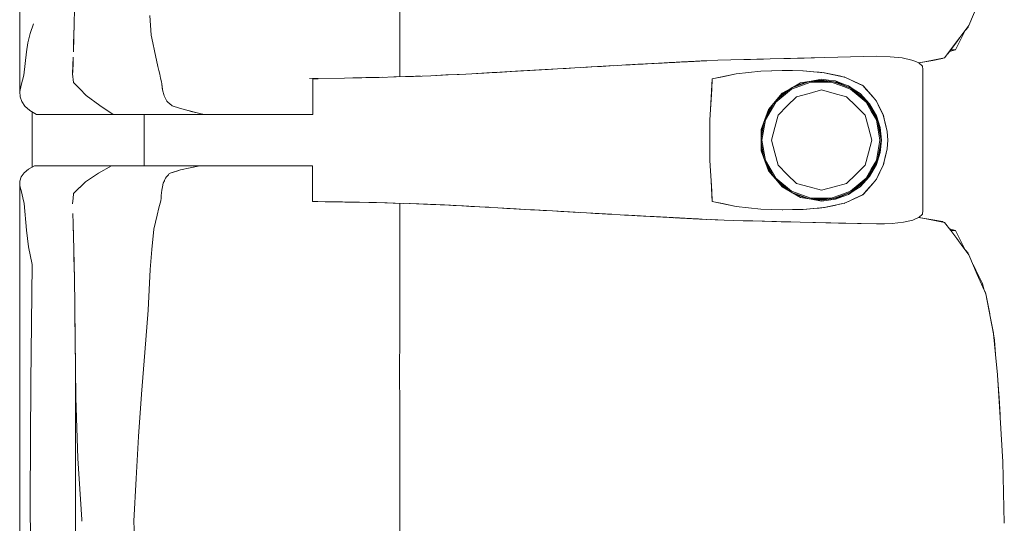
# Model space of a CAD drawing. Header units: millimetres. Extents: x -261 to 187, y -214 to 106.
# Tile 751 of 1056: x -206.12 to -205.348, y 9.948 to 10.343. Entities that reach past the tile are written whole.
import ezdxf

# ---------------------------------------------------------------- set-up
doc = ezdxf.new("R2010")
doc.units = ezdxf.units.MM
doc.header["$LTSCALE"] = 0.005
doc.header["$MEASUREMENT"] = 0
doc.layers.add('IFC-Elemento de mobília-Contorno', color=9, linetype='Continuous', lineweight=5)
doc.layers.add('IFC-Laje-Contorno', color=9, linetype='Continuous', lineweight=5)

msp = doc.modelspace()

# ---------------------------------------------------------------- linework, layer by layer
at = {"layer": 'IFC-Elemento de mobília-Contorno', "lineweight": 5}
for p, q in [((-206.11995, 10.45419), (-206.11987, 10.28658)), ((-205.82209, 10.38216), (-205.82208, 10.34025)), ((-206.07723, 10.34002), (-206.07705, 10.35093)), ((-205.37593, 10.33837), (-205.36931, 10.35376)), ((-206.01794, 10.34623), (-206.017, 10.33091)), ((-206.11163, 10.33215), (-206.10912, 10.33964)), ((-206.07753, 10.32887), (-206.07723, 10.34002)), ((-206.0774, 10.33238), (-206.0773, 10.33738)), ((-205.82209, 10.29817), (-205.82208, 10.34025)), ((-205.3837, 10.32459), (-205.37843, 10.33496)), ((-205.38304, 10.32887), (-205.37593, 10.33837)), ((-205.38107, 10.32978), (-205.37843, 10.33496)), ((-205.37858, 10.33466), (-205.37653, 10.33721)), ((-205.37843, 10.33496), (-205.37831, 10.33519)), ((-205.37653, 10.33721), (-205.37615, 10.33808)), ((-206.1135, 10.32482), (-206.11163, 10.33215)), ((-206.07784, 10.31773), (-206.07753, 10.32887)), ((-206.07768, 10.32356), (-206.0774, 10.33238)), ((-206.017, 10.33091), (-206.01567, 10.32474)), ((-205.39489, 10.31303), (-205.38304, 10.32887)), ((-205.38541, 10.3257), (-205.38304, 10.32887)), ((-205.3837, 10.32459), (-205.38107, 10.32978)), ((-205.38304, 10.32887), (-205.38067, 10.33204)), ((-205.38068, 10.33203), (-205.38067, 10.33204)), ((-206.11468, 10.31772), (-206.1135, 10.32482)), ((-206.01567, 10.32474), (-206.01434, 10.31857)), ((-205.39252, 10.3162), (-205.38541, 10.3257)), ((-205.39252, 10.3162), (-205.39015, 10.31936)), ((-205.39112, 10.31807), (-205.38634, 10.31941)), ((-205.39015, 10.31936), (-205.38541, 10.3257)), ((-205.39015, 10.31936), (-205.38634, 10.31941)), ((-205.38634, 10.31941), (-205.3837, 10.32459)), ((-206.11571, 10.30862), (-206.11468, 10.31772)), ((-206.07823, 10.30698), (-206.078, 10.31347)), ((-206.01434, 10.31857), (-206.01167, 10.30624)), ((-205.56245, 10.31148), (-205.55223, 10.31171)), ((-205.55223, 10.31171), (-205.53689, 10.31204)), ((-205.55223, 10.31171), (-205.54711, 10.31182)), ((-205.54711, 10.31182), (-205.542, 10.31193)), ((-205.542, 10.31193), (-205.53689, 10.31204)), ((-205.53689, 10.31204), (-205.53177, 10.31216)), ((-205.53177, 10.31216), (-205.52104, 10.31245)), ((-205.52104, 10.31245), (-205.50495, 10.3129)), ((-205.52104, 10.31245), (-205.51568, 10.31261)), ((-205.51568, 10.31261), (-205.50495, 10.3129)), ((-205.51568, 10.31261), (-205.51031, 10.31275)), ((-205.51031, 10.31275), (-205.49958, 10.31305)), ((-205.50495, 10.3129), (-205.48885, 10.31335)), ((-205.49958, 10.31305), (-205.48885, 10.31335)), ((-205.48885, 10.31335), (-205.44835, 10.31425)), ((-205.4686, 10.3138), (-205.44835, 10.31425)), ((-205.4686, 10.3138), (-205.45848, 10.31403)), ((-205.45848, 10.31403), (-205.44835, 10.31425)), ((-205.44835, 10.31425), (-205.43754, 10.3139)), ((-205.43754, 10.3139), (-205.42811, 10.31292)), ((-205.42811, 10.31292), (-205.42055, 10.31132)), ((-205.40429, 10.311), (-205.39646, 10.3124)), ((-205.40274, 10.31152), (-205.39489, 10.31303)), ((-205.39646, 10.3124), (-205.39614, 10.31279)), ((-205.39646, 10.3124), (-205.39616, 10.31278)), ((-206.11674, 10.29952), (-206.11571, 10.30862)), ((-206.07845, 10.3005), (-206.07823, 10.30698)), ((-206.07843, 10.30174), (-206.07814, 10.30973)), ((-206.07814, 10.30973), (-206.07808, 10.31126)), ((-206.01167, 10.30624), (-206.01094, 10.30321)), ((-205.72965, 10.30259), (-205.70616, 10.30395)), ((-205.71996, 10.30315), (-205.69846, 10.3044)), ((-205.71279, 10.30357), (-205.69846, 10.3044)), ((-205.70562, 10.30398), (-205.69846, 10.3044)), ((-205.69846, 10.3044), (-205.6849, 10.30517)), ((-205.69846, 10.3044), (-205.69168, 10.30478)), ((-205.69168, 10.30478), (-205.6849, 10.30517)), ((-205.6849, 10.30517), (-205.67134, 10.30595)), ((-205.67812, 10.30556), (-205.67134, 10.30595)), ((-205.67812, 10.30556), (-205.67617, 10.30567)), ((-205.67617, 10.30567), (-205.67206, 10.30591)), ((-205.67206, 10.30591), (-205.66392, 10.30636)), ((-205.67134, 10.30595), (-205.65803, 10.30669)), ((-205.66469, 10.30632), (-205.65803, 10.30669)), ((-205.66469, 10.30632), (-205.66136, 10.30651)), ((-205.66392, 10.30636), (-205.65719, 10.30674)), ((-205.66392, 10.30636), (-205.66144, 10.3065)), ((-205.66392, 10.30636), (-205.66215, 10.30646)), ((-205.66392, 10.30636), (-205.66217, 10.30646)), ((-205.66136, 10.30651), (-205.65803, 10.30669)), ((-205.65803, 10.30669), (-205.65138, 10.30706)), ((-205.65471, 10.30688), (-205.64805, 10.30725)), ((-205.65138, 10.30706), (-205.64473, 10.30744)), ((-205.64805, 10.30725), (-205.64473, 10.30744)), ((-205.64473, 10.30744), (-205.63288, 10.30808)), ((-205.64473, 10.30744), (-205.63795, 10.3078)), ((-205.64473, 10.30744), (-205.64134, 10.30762)), ((-205.64356, 10.3075), (-205.64134, 10.30762)), ((-205.6432, 10.30752), (-205.64153, 10.30761)), ((-205.64318, 10.30752), (-205.63949, 10.30772)), ((-205.64231, 10.30757), (-205.64153, 10.30761)), ((-205.64207, 10.30758), (-205.64153, 10.30761)), ((-205.64153, 10.30761), (-205.63949, 10.30772)), ((-205.64134, 10.30762), (-205.63795, 10.3078)), ((-205.63949, 10.30772), (-205.63742, 10.30784)), ((-205.63795, 10.3078), (-205.63288, 10.30808)), ((-205.63795, 10.3078), (-205.63457, 10.30799)), ((-205.63742, 10.30784), (-205.63535, 10.30795)), ((-205.63535, 10.30795), (-205.632, 10.30813)), ((-205.63535, 10.30795), (-205.63245, 10.30811)), ((-205.63535, 10.30795), (-205.63264, 10.3081)), ((-205.63535, 10.30795), (-205.63436, 10.308)), ((-205.63457, 10.30799), (-205.63288, 10.30808)), ((-205.63288, 10.30808), (-205.62272, 10.30863)), ((-205.63288, 10.30808), (-205.6278, 10.30835)), ((-205.63288, 10.30808), (-205.63118, 10.30817)), ((-205.63118, 10.30817), (-205.6278, 10.30835)), ((-205.63118, 10.30817), (-205.62949, 10.30826)), ((-205.62949, 10.30826), (-205.6278, 10.30835)), ((-205.6278, 10.30835), (-205.62272, 10.30863)), ((-205.6278, 10.30835), (-205.62441, 10.30854)), ((-205.62441, 10.30854), (-205.62272, 10.30863)), ((-205.62272, 10.30863), (-205.61933, 10.30881)), ((-205.62102, 10.30872), (-205.61764, 10.30891)), ((-205.61933, 10.30881), (-205.61764, 10.30891)), ((-205.61764, 10.30891), (-205.61627, 10.30898)), ((-205.61627, 10.30898), (-205.60941, 10.30934)), ((-205.61627, 10.30898), (-205.61215, 10.3092)), ((-205.61627, 10.30898), (-205.6149, 10.30905)), ((-205.6149, 10.30905), (-205.61215, 10.3092)), ((-205.6149, 10.30905), (-205.61391, 10.3091)), ((-205.61215, 10.3092), (-205.61078, 10.30927)), ((-205.61078, 10.30927), (-205.60941, 10.30934)), ((-205.60961, 10.30933), (-205.60943, 10.30934)), ((-205.60943, 10.30934), (-205.60898, 10.30937)), ((-205.60941, 10.30934), (-205.60119, 10.30978)), ((-205.60941, 10.30934), (-205.6053, 10.30956)), ((-205.60941, 10.30934), (-205.60667, 10.30949)), ((-205.60941, 10.30934), (-205.60804, 10.30942)), ((-205.60807, 10.30941), (-205.60667, 10.30949)), ((-205.60804, 10.30942), (-205.60667, 10.30949)), ((-205.60716, 10.30946), (-205.60632, 10.30951)), ((-205.60676, 10.30948), (-205.6053, 10.30956)), ((-205.60632, 10.30951), (-205.60425, 10.30962)), ((-205.60632, 10.30951), (-205.60528, 10.30956)), ((-205.6053, 10.30956), (-205.60119, 10.30978)), ((-205.6053, 10.30956), (-205.60256, 10.3097)), ((-205.60528, 10.30956), (-205.60425, 10.30962)), ((-205.60425, 10.30962), (-205.60256, 10.3097)), ((-205.60425, 10.30962), (-205.60353, 10.30966)), ((-205.60425, 10.30962), (-205.60353, 10.30965)), ((-205.60258, 10.3097), (-205.60119, 10.30978)), ((-205.60119, 10.30978), (-205.5957, 10.31007)), ((-205.60119, 10.30978), (-205.59913, 10.30989)), ((-205.59981, 10.30985), (-205.59844, 10.30993)), ((-205.59913, 10.30989), (-205.59707, 10.30999)), ((-205.59844, 10.30993), (-205.59707, 10.30999)), ((-205.59707, 10.30999), (-205.5957, 10.31007)), ((-205.59707, 10.30999), (-205.59639, 10.31003)), ((-205.59639, 10.31003), (-205.5957, 10.31007)), ((-205.5957, 10.31007), (-205.5948, 10.31012)), ((-205.5948, 10.31012), (-205.593, 10.31021)), ((-205.5939, 10.31016), (-205.5894, 10.31039)), ((-205.5939, 10.31016), (-205.5921, 10.31025)), ((-205.593, 10.31021), (-205.5912, 10.3103)), ((-205.5921, 10.31025), (-205.5894, 10.31039)), ((-205.5912, 10.3103), (-205.5894, 10.31039)), ((-205.5912, 10.3103), (-205.5903, 10.31035)), ((-205.5903, 10.31035), (-205.5885, 10.31044)), ((-205.5894, 10.31039), (-205.58419, 10.31066)), ((-205.5894, 10.31039), (-205.5885, 10.31044)), ((-205.5894, 10.31039), (-205.58879, 10.31042)), ((-205.58895, 10.31041), (-205.58715, 10.31051)), ((-205.5885, 10.31044), (-205.5858, 10.31058)), ((-205.5885, 10.31044), (-205.58715, 10.31051)), ((-205.5885, 10.31044), (-205.5876, 10.31049)), ((-205.5876, 10.31049), (-205.58715, 10.31051)), ((-205.58715, 10.31051), (-205.5858, 10.31058)), ((-205.58715, 10.31051), (-205.5867, 10.31053)), ((-205.5867, 10.31053), (-205.58419, 10.31066)), ((-205.5858, 10.31058), (-205.58355, 10.31069)), ((-205.5858, 10.31058), (-205.58419, 10.31066)), ((-205.5858, 10.31058), (-205.58445, 10.31065)), ((-205.5858, 10.31058), (-205.5849, 10.31062)), ((-205.5858, 10.31058), (-205.58522, 10.31061)), ((-205.58535, 10.3106), (-205.5849, 10.31062)), ((-205.5849, 10.31062), (-205.58445, 10.31065)), ((-205.58445, 10.31065), (-205.58355, 10.31069)), ((-205.58445, 10.31065), (-205.584, 10.31067)), ((-205.58419, 10.31066), (-205.5813, 10.31081)), ((-205.58419, 10.31066), (-205.5822, 10.31076)), ((-205.58419, 10.31066), (-205.5831, 10.31072)), ((-205.5831, 10.31072), (-205.58265, 10.31074)), ((-205.58265, 10.31074), (-205.58175, 10.31079)), ((-205.58226, 10.31076), (-205.5813, 10.31081)), ((-205.5813, 10.31081), (-205.57268, 10.31126)), ((-205.57268, 10.31126), (-205.56245, 10.31148)), ((-205.42055, 10.31132), (-205.41833, 10.31041)), ((-205.41833, 10.31041), (-205.41522, 10.30914)), ((-205.41522, 10.30914), (-205.41058, 10.31002)), ((-205.41522, 10.30914), (-205.41232, 10.30656)), ((-205.41514, 10.30906), (-205.41212, 10.3096)), ((-205.41232, 10.30656), (-205.41193, 10.30381)), ((-205.41212, 10.3096), (-205.40429, 10.311)), ((-205.41058, 10.31002), (-205.40274, 10.31152)), ((-206.11778, 10.29559), (-206.11674, 10.29952)), ((-206.07845, 10.3005), (-206.07788, 10.29379)), ((-206.07843, 10.30174), (-206.07841, 10.30146)), ((-206.01094, 10.30321), (-206.0102, 10.30018)), ((-206.0102, 10.30018), (-206.00947, 10.29714)), ((-206.00947, 10.29714), (-206.00874, 10.29411)), ((-205.89273, 10.29677), (-205.86529, 10.29717)), ((-205.89028, 10.29657), (-205.8881, 10.29657)), ((-205.89028, 10.28177), (-205.89028, 10.29657)), ((-205.8881, 10.29657), (-205.88611, 10.29657)), ((-205.8654, 10.29717), (-205.85177, 10.29743)), ((-205.85876, 10.29729), (-205.84867, 10.2975)), ((-205.85177, 10.29743), (-205.83824, 10.29769)), ((-205.84867, 10.2975), (-205.8357, 10.29776)), ((-205.83824, 10.29769), (-205.82474, 10.29808)), ((-205.82678, 10.29802), (-205.82528, 10.29807)), ((-205.82528, 10.29807), (-205.81747, 10.29833)), ((-205.82474, 10.29808), (-205.81125, 10.29848)), ((-205.81747, 10.29833), (-205.80967, 10.29859)), ((-205.81125, 10.29848), (-205.79768, 10.29905)), ((-205.80967, 10.29859), (-205.8059, 10.29871)), ((-205.79768, 10.29905), (-205.78412, 10.29963)), ((-205.79371, 10.29922), (-205.78588, 10.29959)), ((-205.78588, 10.29959), (-205.77544, 10.30008)), ((-205.78412, 10.29963), (-205.77014, 10.30036)), ((-205.77014, 10.30036), (-205.75617, 10.30109)), ((-205.762, 10.30078), (-205.75389, 10.30123)), ((-205.75617, 10.30109), (-205.72713, 10.30273)), ((-205.75617, 10.30109), (-205.74891, 10.3015)), ((-205.75389, 10.30123), (-205.74578, 10.30168)), ((-205.75389, 10.30123), (-205.74589, 10.30167)), ((-205.74891, 10.3015), (-205.74165, 10.30191)), ((-205.74589, 10.30167), (-205.74338, 10.30181)), ((-205.74165, 10.30191), (-205.72713, 10.30273)), ((-205.74165, 10.30191), (-205.73439, 10.30232)), ((-205.73439, 10.30232), (-205.72713, 10.30273)), ((-205.73439, 10.30232), (-205.72965, 10.30259)), ((-205.72965, 10.30259), (-205.71797, 10.30327)), ((-205.72965, 10.30259), (-205.72142, 10.30307)), ((-205.72713, 10.30273), (-205.71996, 10.30315)), ((-205.72154, 10.30306), (-205.70734, 10.30388)), ((-205.72142, 10.30307), (-205.71792, 10.30327)), ((-205.57846, 10.27249), (-205.57707, 10.29648)), ((-205.57753, 10.28848), (-205.57707, 10.29648)), ((-205.57707, 10.29648), (-205.55825, 10.30054)), ((-205.57707, 10.29648), (-205.56766, 10.29851)), ((-205.56766, 10.29851), (-205.55825, 10.30054)), ((-205.55825, 10.30054), (-205.53895, 10.3026)), ((-205.55825, 10.30054), (-205.5486, 10.30157)), ((-205.5486, 10.30157), (-205.53895, 10.3026)), ((-205.53895, 10.3026), (-205.52185, 10.30314)), ((-205.53895, 10.3026), (-205.53054, 10.30287)), ((-205.53054, 10.30287), (-205.52212, 10.30314)), ((-205.52217, 10.30314), (-205.51407, 10.30301)), ((-205.52212, 10.30314), (-205.52207, 10.30313)), ((-205.52185, 10.30314), (-205.50593, 10.30287)), ((-205.51407, 10.30301), (-205.50601, 10.30287)), ((-205.50601, 10.30287), (-205.49772, 10.30213)), ((-205.50593, 10.30287), (-205.49755, 10.30211)), ((-205.49959, 10.29486), (-205.4914, 10.29624)), ((-205.49772, 10.30213), (-205.48943, 10.30139)), ((-205.49755, 10.30211), (-205.49336, 10.30174)), ((-205.49336, 10.30174), (-205.48917, 10.30136)), ((-205.4914, 10.29624), (-205.48596, 10.29556)), ((-205.48974, 10.30142), (-205.48937, 10.30138)), ((-205.48943, 10.30139), (-205.47345, 10.298)), ((-205.48917, 10.30136), (-205.4852, 10.30051)), ((-205.4852, 10.30051), (-205.48119, 10.29965)), ((-205.48123, 10.29966), (-205.47726, 10.29881)), ((-205.47726, 10.29881), (-205.47329, 10.29795)), ((-205.47374, 10.29807), (-205.47329, 10.29795)), ((-205.47345, 10.298), (-205.46623, 10.29466)), ((-205.47329, 10.29795), (-205.46964, 10.29624)), ((-205.46964, 10.29624), (-205.466, 10.29453)), ((-205.41195, 10.19322), (-205.41193, 10.30381)), ((-206.11987, 10.28658), (-206.11882, 10.29166)), ((-206.11882, 10.29166), (-206.11778, 10.29559)), ((-206.07788, 10.29379), (-206.07283, 10.28865)), ((-206.07283, 10.28865), (-206.06778, 10.28353)), ((-206.00874, 10.29411), (-206.00857, 10.29262)), ((-206.00857, 10.29262), (-206.00807, 10.28814)), ((-206.00857, 10.29262), (-206.00823, 10.28963)), ((-206.00823, 10.28963), (-206.00807, 10.28814)), ((-205.578, 10.28048), (-205.57753, 10.28848)), ((-205.52727, 10.27828), (-205.51495, 10.28858)), ((-205.52292, 10.28391), (-205.5144, 10.28971)), ((-205.52226, 10.28522), (-205.51502, 10.28935)), ((-205.51502, 10.28935), (-205.50779, 10.29348)), ((-205.51495, 10.28858), (-205.49987, 10.29405)), ((-205.51459, 10.28958), (-205.50103, 10.2945)), ((-205.51296, 10.29053), (-205.50275, 10.29431)), ((-205.50779, 10.29348), (-205.49959, 10.29486)), ((-205.50275, 10.29431), (-205.4914, 10.29558)), ((-205.49987, 10.29405), (-205.48385, 10.29405)), ((-205.49777, 10.29487), (-205.48633, 10.29487)), ((-205.4914, 10.29558), (-205.4793, 10.29387)), ((-205.48596, 10.29556), (-205.48053, 10.29488)), ((-205.48385, 10.29405), (-205.47631, 10.29131)), ((-205.48205, 10.29426), (-205.47604, 10.29208)), ((-205.48053, 10.29488), (-205.4754, 10.29297)), ((-205.4793, 10.29387), (-205.46805, 10.28911)), ((-205.47631, 10.29131), (-205.46878, 10.28858)), ((-205.47604, 10.29208), (-205.46918, 10.28959)), ((-205.4754, 10.29297), (-205.47028, 10.29106)), ((-205.47028, 10.29106), (-205.46573, 10.28803)), ((-205.46878, 10.28858), (-205.46261, 10.28341)), ((-205.46825, 10.2892), (-205.4621, 10.28404)), ((-205.46805, 10.28911), (-205.4584, 10.28161)), ((-205.46623, 10.29466), (-205.45901, 10.29132)), ((-205.466, 10.29453), (-205.45872, 10.29111)), ((-205.45936, 10.29148), (-205.45894, 10.29124)), ((-205.45901, 10.29132), (-205.45102, 10.28216)), ((-205.45901, 10.29132), (-205.45634, 10.28827)), ((-205.45872, 10.29111), (-205.45613, 10.28812)), ((-206.11987, 10.28658), (-206.11972, 10.28247)), ((-206.11972, 10.28247), (-206.11835, 10.27875)), ((-206.06778, 10.28353), (-206.05724, 10.27568)), ((-206.00807, 10.28814), (-206.00773, 10.28688)), ((-206.00773, 10.28688), (-206.00704, 10.28436)), ((-206.00704, 10.28436), (-206.0067, 10.28311)), ((-206.0067, 10.28311), (-206.00621, 10.28208)), ((-206.00621, 10.28208), (-206.00573, 10.28105)), ((-206.00621, 10.28208), (-206.00524, 10.28002)), ((-205.89028, 10.26852), (-205.89028, 10.28177)), ((-205.533, 10.27249), (-205.52226, 10.28522)), ((-205.53054, 10.27539), (-205.52292, 10.28391)), ((-205.5262, 10.28024), (-205.517, 10.28794)), ((-205.51827, 10.27536), (-205.51107, 10.28256)), ((-205.51107, 10.28256), (-205.50123, 10.2852)), ((-205.50123, 10.2852), (-205.4914, 10.28783)), ((-205.4914, 10.28783), (-205.48156, 10.2852)), ((-205.48156, 10.2852), (-205.47172, 10.28256)), ((-205.47172, 10.28256), (-205.46452, 10.27536)), ((-205.46573, 10.28803), (-205.46119, 10.285)), ((-205.46261, 10.28341), (-205.45645, 10.27826)), ((-205.4621, 10.28404), (-205.457, 10.27977)), ((-205.46119, 10.285), (-205.45375, 10.27704)), ((-205.4584, 10.28161), (-205.451, 10.27189)), ((-205.45634, 10.28827), (-205.45368, 10.28521)), ((-205.45613, 10.28812), (-205.45094, 10.28211)), ((-205.45613, 10.28812), (-205.45354, 10.28511)), ((-205.45354, 10.28511), (-205.45094, 10.28211)), ((-205.45102, 10.28216), (-205.44835, 10.27911)), ((-205.45094, 10.28211), (-205.44835, 10.27911)), ((-206.11835, 10.27875), (-206.11586, 10.27519)), ((-206.11586, 10.27519), (-206.11202, 10.2718)), ((-206.05724, 10.27568), (-206.04673, 10.26852)), ((-206.00524, 10.28002), (-206.00475, 10.279)), ((-206.00475, 10.279), (-206.00364, 10.2781)), ((-206.00364, 10.2781), (-206.00253, 10.2772)), ((-206.00253, 10.2772), (-206.00032, 10.27541)), ((-206.00032, 10.27541), (-205.99462, 10.27365)), ((-205.99462, 10.27365), (-205.99177, 10.27277)), ((-205.57846, 10.27249), (-205.578, 10.28048)), ((-205.53545, 10.2658), (-205.5287, 10.27745)), ((-205.53533, 10.26435), (-205.52727, 10.27828)), ((-205.53507, 10.26682), (-205.53052, 10.27543)), ((-205.52547, 10.26816), (-205.51827, 10.27536)), ((-205.46452, 10.27536), (-205.45732, 10.26816)), ((-205.45645, 10.27826), (-205.45243, 10.2713)), ((-205.45448, 10.27646), (-205.45173, 10.27171)), ((-205.45375, 10.27704), (-205.44835, 10.26763)), ((-205.44835, 10.27911), (-205.44705, 10.27642)), ((-205.44835, 10.27911), (-205.44294, 10.26781)), ((-205.44835, 10.27911), (-205.4443, 10.27064)), ((-205.44705, 10.27642), (-205.44574, 10.27373)), ((-205.447, 10.27629), (-205.4443, 10.27064)), ((-205.447, 10.27629), (-205.44565, 10.27346)), ((-205.44574, 10.27373), (-205.44444, 10.27103)), ((-205.44565, 10.27346), (-205.4443, 10.27064)), ((-206.11202, 10.2718), (-206.10937, 10.27016)), ((-206.10937, 10.27016), (-206.1067, 10.26852)), ((-206.1067, 10.26852), (-206.04673, 10.26852)), ((-206.04673, 10.26852), (-206.00546, 10.26852)), ((-206.02251, 10.22844), (-206.02251, 10.26852)), ((-206.00546, 10.26852), (-205.9754, 10.26852)), ((-205.99177, 10.27277), (-205.98892, 10.27189)), ((-205.98892, 10.27189), (-205.97878, 10.26936)), ((-205.98892, 10.27189), (-205.98216, 10.27021)), ((-205.98892, 10.27189), (-205.98554, 10.27105)), ((-205.98554, 10.27105), (-205.98216, 10.27021)), ((-205.97878, 10.26936), (-205.9754, 10.26852)), ((-205.9754, 10.26852), (-205.97342, 10.26852)), ((-205.97342, 10.26852), (-205.97147, 10.26852)), ((-205.97147, 10.26852), (-205.96953, 10.26852)), ((-205.96953, 10.26852), (-205.96761, 10.26852)), ((-205.96761, 10.26852), (-205.9657, 10.26852)), ((-205.9657, 10.26852), (-205.96378, 10.26852)), ((-205.96378, 10.26852), (-205.96184, 10.26852)), ((-205.96184, 10.26852), (-205.95989, 10.26852)), ((-205.95989, 10.26852), (-205.95792, 10.26852)), ((-205.95792, 10.26852), (-205.9559, 10.26852)), ((-205.9559, 10.26852), (-205.95385, 10.26852)), ((-205.95385, 10.26852), (-205.95174, 10.26852)), ((-205.95174, 10.26852), (-205.94958, 10.26852)), ((-205.94958, 10.26852), (-205.9474, 10.26852)), ((-205.9474, 10.26852), (-205.9452, 10.26852)), ((-205.9452, 10.26852), (-205.94302, 10.26852)), ((-205.94302, 10.26852), (-205.94086, 10.26852)), ((-205.94086, 10.26852), (-205.93876, 10.26852)), ((-205.93876, 10.26852), (-205.93673, 10.26852)), ((-205.93673, 10.26852), (-205.93478, 10.26852)), ((-205.93478, 10.26852), (-205.93295, 10.26852)), ((-205.93295, 10.26852), (-205.93122, 10.26852)), ((-205.93122, 10.26852), (-205.92956, 10.26852)), ((-205.92956, 10.26852), (-205.92794, 10.26852)), ((-205.92794, 10.26852), (-205.92632, 10.26852)), ((-205.92632, 10.26852), (-205.92467, 10.26852)), ((-205.92467, 10.26852), (-205.92295, 10.26852)), ((-205.92295, 10.26852), (-205.92114, 10.26852)), ((-205.92114, 10.26852), (-205.91919, 10.26852)), ((-205.91919, 10.26852), (-205.91712, 10.26852)), ((-205.91712, 10.26852), (-205.91493, 10.26852)), ((-205.91493, 10.26852), (-205.91265, 10.26852)), ((-205.91265, 10.26852), (-205.91027, 10.26852)), ((-205.91027, 10.26852), (-205.90782, 10.26852)), ((-205.90782, 10.26852), (-205.90531, 10.26852)), ((-205.90531, 10.26852), (-205.90275, 10.26852)), ((-205.90275, 10.26852), (-205.90017, 10.26852)), ((-205.90017, 10.26852), (-205.89759, 10.26852)), ((-205.89759, 10.26852), (-205.89506, 10.26852)), ((-205.89506, 10.26852), (-205.89261, 10.26852)), ((-205.89261, 10.26852), (-205.89028, 10.26852)), ((-205.57893, 10.26449), (-205.57846, 10.27249)), ((-205.53587, 10.26465), (-205.533, 10.27249)), ((-205.52811, 10.25832), (-205.52547, 10.26816)), ((-205.45732, 10.26816), (-205.45468, 10.25832)), ((-205.45243, 10.2713), (-205.4484, 10.26434)), ((-205.45173, 10.27171), (-205.44896, 10.26692)), ((-205.451, 10.27189), (-205.44636, 10.26059)), ((-205.44835, 10.26763), (-205.44542, 10.25827)), ((-205.44444, 10.27103), (-205.44313, 10.26834)), ((-205.4443, 10.27064), (-205.44294, 10.26781)), ((-205.44313, 10.26834), (-205.44076, 10.25861)), ((-205.44294, 10.26781), (-205.44146, 10.26159)), ((-205.57893, 10.24848), (-205.57893, 10.26449)), ((-205.53873, 10.25681), (-205.53587, 10.26465)), ((-205.53864, 10.25042), (-205.53636, 10.2633)), ((-205.53864, 10.25419), (-205.53641, 10.26316)), ((-205.53814, 10.24848), (-205.53533, 10.26435)), ((-205.53074, 10.24848), (-205.52811, 10.25832)), ((-205.45468, 10.25832), (-205.45205, 10.24848)), ((-205.4484, 10.26434), (-205.447, 10.25641)), ((-205.44734, 10.26299), (-205.4462, 10.25655)), ((-205.44636, 10.26059), (-205.44477, 10.24848)), ((-205.44542, 10.25827), (-205.44442, 10.24847)), ((-205.44173, 10.26257), (-205.44146, 10.26159)), ((-205.44151, 10.2618), (-205.44103, 10.25977)), ((-205.44146, 10.26159), (-205.43997, 10.25537)), ((-205.44103, 10.25977), (-205.43997, 10.25537)), ((-205.44076, 10.25861), (-205.43997, 10.25537)), ((-205.53873, 10.25681), (-205.53873, 10.24013)), ((-205.53864, 10.24277), (-205.53864, 10.25419)), ((-205.447, 10.25641), (-205.4456, 10.24848)), ((-205.4462, 10.25655), (-205.44478, 10.24848)), ((-205.43997, 10.25537), (-205.43939, 10.24847)), ((-205.57893, 10.23246), (-205.57893, 10.24848)), ((-205.53864, 10.24654), (-205.53636, 10.23364)), ((-205.53864, 10.24277), (-205.53641, 10.23378)), ((-205.53814, 10.24848), (-205.53533, 10.23261)), ((-205.53074, 10.24848), (-205.52811, 10.23864)), ((-205.45468, 10.23864), (-205.45205, 10.24848)), ((-205.44734, 10.23397), (-205.44583, 10.24251)), ((-205.447, 10.24055), (-205.4456, 10.24848)), ((-205.44636, 10.23637), (-205.44477, 10.24848)), ((-205.44583, 10.24251), (-205.44478, 10.24848)), ((-205.44542, 10.23868), (-205.44442, 10.24847)), ((-205.43997, 10.24159), (-205.43939, 10.24847)), ((-205.53873, 10.24013), (-205.533, 10.22447)), ((-205.52811, 10.23864), (-205.52547, 10.2288)), ((-205.45732, 10.2288), (-205.45468, 10.23864)), ((-205.451, 10.22507), (-205.44636, 10.23637)), ((-205.4484, 10.23262), (-205.447, 10.24055)), ((-205.44835, 10.22933), (-205.44542, 10.23868)), ((-205.44313, 10.22862), (-205.44076, 10.23835)), ((-205.44294, 10.22915), (-205.44146, 10.23537)), ((-205.44173, 10.23439), (-205.44146, 10.23537)), ((-205.44152, 10.23514), (-205.44103, 10.23719)), ((-205.44146, 10.23537), (-205.43997, 10.24159)), ((-205.44103, 10.23719), (-205.43997, 10.24159)), ((-205.44076, 10.23835), (-205.43997, 10.24159)), ((-206.11313, 10.22565), (-206.10827, 10.22844)), ((-206.10827, 10.22844), (-206.04801, 10.22844)), ((-206.05812, 10.22251), (-206.04801, 10.22844)), ((-206.04801, 10.22844), (-205.97886, 10.22844)), ((-206.03276, 10.22844), (-206.02251, 10.22844)), ((-205.99389, 10.22511), (-205.97886, 10.22844)), ((-205.99389, 10.22511), (-205.98638, 10.22678)), ((-205.98638, 10.22678), (-205.98262, 10.22761)), ((-205.98262, 10.22761), (-205.97886, 10.22844)), ((-205.98055, 10.22844), (-205.97755, 10.22844)), ((-205.97886, 10.22844), (-205.97688, 10.22844)), ((-205.97755, 10.22844), (-205.97473, 10.22844)), ((-205.97688, 10.22844), (-205.97491, 10.22844)), ((-205.97491, 10.22844), (-205.97295, 10.22844)), ((-205.97295, 10.22844), (-205.97101, 10.22844)), ((-205.97101, 10.22844), (-205.9691, 10.22844)), ((-205.9691, 10.22844), (-205.96719, 10.22844)), ((-205.96719, 10.22844), (-205.96529, 10.22844)), ((-205.96529, 10.22844), (-205.96338, 10.22844)), ((-205.96338, 10.22844), (-205.96146, 10.22844)), ((-205.96146, 10.22844), (-205.95952, 10.22844)), ((-205.95952, 10.22844), (-205.95755, 10.22844)), ((-205.95755, 10.22844), (-205.95555, 10.22844)), ((-205.95555, 10.22844), (-205.9535, 10.22844)), ((-205.9535, 10.22844), (-205.9514, 10.22844)), ((-205.9514, 10.22844), (-205.94925, 10.22844)), ((-205.94925, 10.22844), (-205.94708, 10.22844)), ((-205.94708, 10.22844), (-205.9449, 10.22844)), ((-205.9449, 10.22844), (-205.94273, 10.22844)), ((-205.94273, 10.22844), (-205.9406, 10.22844)), ((-205.9406, 10.22844), (-205.93852, 10.22844)), ((-205.93852, 10.22844), (-205.93651, 10.22844)), ((-205.93651, 10.22844), (-205.93459, 10.22844)), ((-205.93459, 10.22844), (-205.93279, 10.22844)), ((-205.93279, 10.22844), (-205.93108, 10.22844)), ((-205.93108, 10.22844), (-205.92943, 10.22844)), ((-205.92943, 10.22844), (-205.92782, 10.22844)), ((-205.92782, 10.22844), (-205.92621, 10.22844)), ((-205.92621, 10.22844), (-205.92457, 10.22844)), ((-205.92457, 10.22844), (-205.92286, 10.22844)), ((-205.92286, 10.22844), (-205.92105, 10.22844)), ((-205.92105, 10.22844), (-205.91912, 10.22844)), ((-205.91912, 10.22844), (-205.91706, 10.22844)), ((-205.91706, 10.22844), (-205.91488, 10.22844)), ((-205.91488, 10.22844), (-205.91261, 10.22844)), ((-205.91261, 10.22844), (-205.91025, 10.22844)), ((-205.91025, 10.22844), (-205.90782, 10.22844)), ((-205.90782, 10.22844), (-205.90533, 10.22844)), ((-205.90533, 10.22844), (-205.90279, 10.22844)), ((-205.90279, 10.22844), (-205.90023, 10.22844)), ((-205.90023, 10.22844), (-205.89767, 10.22844)), ((-205.89767, 10.22844), (-205.89515, 10.22844)), ((-205.89515, 10.22844), (-205.89271, 10.22844)), ((-205.89271, 10.22844), (-205.89039, 10.22844)), ((-205.89039, 10.21519), (-205.89039, 10.22844)), ((-205.57893, 10.23246), (-205.57846, 10.22447)), ((-205.53545, 10.23117), (-205.5287, 10.21951)), ((-205.53533, 10.23261), (-205.52727, 10.21868)), ((-205.53508, 10.23016), (-205.53054, 10.22157)), ((-205.52547, 10.2288), (-205.51827, 10.2216)), ((-205.46452, 10.2216), (-205.45732, 10.2288)), ((-205.45375, 10.21992), (-205.44835, 10.22933)), ((-205.45243, 10.22566), (-205.4484, 10.23262)), ((-205.45173, 10.22525), (-205.44896, 10.23003)), ((-205.44565, 10.2235), (-205.44294, 10.22915)), ((-205.44444, 10.22593), (-205.44313, 10.22862)), ((-205.4443, 10.22632), (-205.44294, 10.22915)), ((-206.11986, 10.21643), (-206.11871, 10.21975)), ((-206.11871, 10.21975), (-206.11653, 10.22279)), ((-206.11653, 10.22279), (-206.11313, 10.22565)), ((-206.06827, 10.21583), (-206.05812, 10.22251)), ((-206.00566, 10.21873), (-206.00491, 10.21961)), ((-206.00491, 10.21961), (-206.00416, 10.2205)), ((-206.00416, 10.2205), (-206.00341, 10.22138)), ((-206.00341, 10.22138), (-206.00267, 10.22227)), ((-206.00267, 10.22227), (-205.99389, 10.22511)), ((-206.00267, 10.22227), (-205.99608, 10.2244)), ((-205.99608, 10.2244), (-205.99389, 10.22511)), ((-205.57846, 10.22447), (-205.578, 10.21648)), ((-205.533, 10.22447), (-205.52762, 10.2181)), ((-205.53054, 10.22157), (-205.52292, 10.21305)), ((-205.51827, 10.2216), (-205.51107, 10.2144)), ((-205.47172, 10.2144), (-205.46452, 10.2216)), ((-205.46121, 10.21194), (-205.45375, 10.21992)), ((-205.4584, 10.21535), (-205.451, 10.22507)), ((-205.45645, 10.2187), (-205.45243, 10.22566)), ((-205.45447, 10.22051), (-205.45173, 10.22525)), ((-205.44835, 10.21785), (-205.447, 10.22067)), ((-205.44835, 10.21785), (-205.44705, 10.22054)), ((-205.44705, 10.22054), (-205.44574, 10.22324)), ((-205.447, 10.22067), (-205.44565, 10.2235)), ((-205.44574, 10.22324), (-205.44444, 10.22593)), ((-205.44565, 10.2235), (-205.4443, 10.22632)), ((-206.11996, 10.06299), (-206.11986, 10.21643)), ((-206.11986, 10.21643), (-206.11977, 10.21273)), ((-206.11977, 10.21273), (-206.11857, 10.20787)), ((-206.07788, 10.20659), (-206.06827, 10.21583)), ((-206.00849, 10.20933), (-206.00795, 10.21198)), ((-206.00822, 10.21066), (-206.00795, 10.21198)), ((-206.00795, 10.21198), (-206.00739, 10.21464)), ((-206.00739, 10.21464), (-206.0061, 10.2177)), ((-206.00739, 10.21464), (-206.00653, 10.21668)), ((-206.00739, 10.21464), (-206.00696, 10.21566)), ((-206.00696, 10.21566), (-206.00653, 10.21668)), ((-206.0061, 10.2177), (-206.00566, 10.21873)), ((-205.89039, 10.20039), (-205.89039, 10.21519)), ((-205.578, 10.21648), (-205.57799, 10.2163)), ((-205.578, 10.21648), (-205.57736, 10.20541)), ((-205.578, 10.21648), (-205.57753, 10.20848)), ((-205.52762, 10.2181), (-205.52224, 10.21173)), ((-205.52727, 10.21868), (-205.51495, 10.20838)), ((-205.5262, 10.21672), (-205.517, 10.20902)), ((-205.52292, 10.21305), (-205.51442, 10.20726)), ((-205.52224, 10.21173), (-205.50778, 10.20348)), ((-205.51107, 10.2144), (-205.50123, 10.21177)), ((-205.50123, 10.21177), (-205.4914, 10.20913)), ((-205.4914, 10.20913), (-205.48156, 10.21177)), ((-205.48156, 10.21177), (-205.47172, 10.2144)), ((-205.46878, 10.20838), (-205.46261, 10.21355)), ((-205.46826, 10.20776), (-205.4621, 10.21292)), ((-205.46805, 10.20785), (-205.4584, 10.21535)), ((-205.46573, 10.20893), (-205.46119, 10.21196)), ((-205.46261, 10.21355), (-205.45645, 10.2187)), ((-205.4621, 10.21292), (-205.457, 10.21719)), ((-205.45901, 10.20564), (-205.45102, 10.2148)), ((-205.45634, 10.20869), (-205.45368, 10.21175)), ((-205.45613, 10.20885), (-205.45094, 10.21485)), ((-205.45613, 10.20885), (-205.45354, 10.21185)), ((-205.45354, 10.21185), (-205.45094, 10.21485)), ((-205.45102, 10.2148), (-205.44835, 10.21785)), ((-205.45094, 10.21485), (-205.44835, 10.21785)), ((-206.11857, 10.20787), (-206.11751, 10.2033)), ((-206.07816, 10.20268), (-206.07788, 10.20659)), ((-206.07816, 10.2026), (-206.07788, 10.20659)), ((-206.07788, 10.20659), (-206.07307, 10.21121)), ((-206.00916, 10.20302), (-206.00894, 10.20513)), ((-206.00894, 10.20513), (-206.00872, 10.20722)), ((-206.00872, 10.20722), (-206.00849, 10.20933)), ((-206.00849, 10.20933), (-206.00822, 10.21066)), ((-205.57753, 10.20848), (-205.57707, 10.20048)), ((-205.57736, 10.20541), (-205.57707, 10.20048)), ((-205.51495, 10.20838), (-205.49987, 10.20291)), ((-205.51468, 10.20741), (-205.50103, 10.20245)), ((-205.51295, 10.20642), (-205.50275, 10.20265)), ((-205.48385, 10.20291), (-205.47631, 10.20565)), ((-205.48205, 10.2027), (-205.47604, 10.20488)), ((-205.48053, 10.20208), (-205.4754, 10.20399)), ((-205.4793, 10.20309), (-205.46805, 10.20785)), ((-205.47631, 10.20565), (-205.46878, 10.20838)), ((-205.47604, 10.20488), (-205.46912, 10.2074)), ((-205.4754, 10.20399), (-205.47028, 10.2059)), ((-205.47028, 10.2059), (-205.46573, 10.20893)), ((-205.46623, 10.2023), (-205.45901, 10.20564)), ((-205.466, 10.20243), (-205.45872, 10.20585)), ((-205.45936, 10.20547), (-205.45894, 10.20572)), ((-205.45901, 10.20564), (-205.45634, 10.20869)), ((-205.45872, 10.20585), (-205.45613, 10.20885)), ((-206.11751, 10.2033), (-206.11644, 10.19872)), ((-206.11644, 10.19872), (-206.11468, 10.17777)), ((-206.07844, 10.19876), (-206.07816, 10.20268)), ((-206.07844, 10.1986), (-206.07816, 10.2026)), ((-206.01077, 10.19533), (-206.00938, 10.20092)), ((-206.00938, 10.20092), (-206.00916, 10.20302)), ((-205.89039, 10.20039), (-205.8882, 10.20039)), ((-205.89039, 10.20034), (-205.8806, 10.20019)), ((-205.8882, 10.20039), (-205.88621, 10.20039)), ((-205.8806, 10.20019), (-205.86702, 10.19999)), ((-205.86702, 10.19999), (-205.85369, 10.19974)), ((-205.8652, 10.19995), (-205.85369, 10.19974)), ((-205.85369, 10.19974), (-205.84037, 10.1995)), ((-205.84621, 10.1996), (-205.83196, 10.19923)), ((-205.84037, 10.1995), (-205.82709, 10.19911)), ((-205.83196, 10.19923), (-205.81935, 10.19889)), ((-205.82709, 10.19911), (-205.81382, 10.19873)), ((-205.82209, 10.19897), (-205.82208, 10.16613)), ((-205.81434, 10.19875), (-205.79791, 10.19805)), ((-205.81434, 10.19875), (-205.78279, 10.1974)), ((-205.81382, 10.19873), (-205.80041, 10.19817)), ((-205.80041, 10.19817), (-205.78701, 10.19762)), ((-205.798, 10.19805), (-205.78936, 10.19769)), ((-205.79791, 10.19805), (-205.78279, 10.1974)), ((-205.78936, 10.19769), (-205.78286, 10.19741)), ((-205.78701, 10.19762), (-205.77323, 10.19691)), ((-205.78701, 10.19762), (-205.78012, 10.19726)), ((-205.78012, 10.19726), (-205.77323, 10.19691)), ((-205.7734, 10.19692), (-205.76634, 10.19655)), ((-205.77335, 10.19692), (-205.77214, 10.19685)), ((-205.77214, 10.19685), (-205.76348, 10.19639)), ((-205.76634, 10.19655), (-205.75944, 10.1962)), ((-205.76348, 10.19639), (-205.75481, 10.19593)), ((-205.76348, 10.19639), (-205.75086, 10.19571)), ((-205.75944, 10.1962), (-205.75231, 10.1958)), ((-205.75481, 10.19593), (-205.75138, 10.19574)), ((-205.57707, 10.20048), (-205.5583, 10.19643)), ((-205.57707, 10.20048), (-205.56768, 10.19846)), ((-205.56768, 10.19846), (-205.5583, 10.19643)), ((-205.5583, 10.19643), (-205.53895, 10.19436)), ((-205.5583, 10.19643), (-205.54863, 10.1954)), ((-205.50778, 10.20348), (-205.49956, 10.20209)), ((-205.50275, 10.20265), (-205.4914, 10.20138)), ((-205.49987, 10.20291), (-205.48385, 10.20291)), ((-205.49959, 10.2021), (-205.4914, 10.20072)), ((-205.49778, 10.20209), (-205.48632, 10.2021)), ((-205.4914, 10.20138), (-205.4793, 10.20309)), ((-205.4914, 10.20072), (-205.48596, 10.2014)), ((-205.48943, 10.19557), (-205.47345, 10.19896)), ((-205.48917, 10.19561), (-205.4852, 10.19645)), ((-205.48596, 10.2014), (-205.48053, 10.20208)), ((-205.4852, 10.19645), (-205.48119, 10.19731)), ((-205.48123, 10.1973), (-205.47726, 10.19815)), ((-205.47726, 10.19815), (-205.47329, 10.19901)), ((-205.47374, 10.19889), (-205.47329, 10.19901)), ((-205.47345, 10.19896), (-205.46623, 10.2023)), ((-205.47329, 10.19901), (-205.46964, 10.20072)), ((-205.46968, 10.2007), (-205.466, 10.20243)), ((-206.07822, 10.19097), (-206.07799, 10.18317)), ((-206.01354, 10.18415), (-206.01215, 10.18974)), ((-206.01215, 10.18974), (-206.01077, 10.19533)), ((-205.75231, 10.1958), (-205.73803, 10.19499)), ((-205.74517, 10.1954), (-205.73089, 10.19459)), ((-205.73803, 10.19499), (-205.73089, 10.19459)), ((-205.73681, 10.19493), (-205.72849, 10.19445)), ((-205.73681, 10.19493), (-205.71966, 10.19394)), ((-205.73089, 10.19459), (-205.72377, 10.19418)), ((-205.72849, 10.19445), (-205.71966, 10.19394)), ((-205.72377, 10.19418), (-205.71666, 10.19377)), ((-205.72377, 10.19418), (-205.70242, 10.19294)), ((-205.71966, 10.19394), (-205.71645, 10.19375)), ((-205.71666, 10.19377), (-205.70954, 10.19335)), ((-205.71666, 10.19377), (-205.70242, 10.19294)), ((-205.70954, 10.19335), (-205.70242, 10.19294)), ((-205.70242, 10.19294), (-205.6957, 10.19255)), ((-205.70242, 10.19294), (-205.67553, 10.19139)), ((-205.70242, 10.19294), (-205.68226, 10.19178)), ((-205.6957, 10.19255), (-205.68898, 10.19217)), ((-205.68898, 10.19217), (-205.68226, 10.19178)), ((-205.67553, 10.19139), (-205.67226, 10.19121)), ((-205.67553, 10.19139), (-205.65915, 10.19048)), ((-205.67553, 10.19139), (-205.65588, 10.19029)), ((-205.67226, 10.19121), (-205.66898, 10.19103)), ((-205.66898, 10.19103), (-205.66571, 10.19085)), ((-205.66898, 10.19103), (-205.66243, 10.19066)), ((-205.66571, 10.19085), (-205.65915, 10.19048)), ((-205.66243, 10.19066), (-205.65915, 10.19048)), ((-205.65915, 10.19048), (-205.65588, 10.19029)), ((-205.65588, 10.19029), (-205.64933, 10.18993)), ((-205.64933, 10.18993), (-205.64597, 10.18975)), ((-205.64933, 10.18993), (-205.63926, 10.18938)), ((-205.64597, 10.18975), (-205.64262, 10.18956)), ((-205.64597, 10.18975), (-205.63926, 10.18938)), ((-205.64262, 10.18956), (-205.63926, 10.18938)), ((-205.64262, 10.18956), (-205.64004, 10.18942)), ((-205.64004, 10.18942), (-205.63781, 10.1893)), ((-205.63926, 10.18938), (-205.63591, 10.18919)), ((-205.63781, 10.1893), (-205.63557, 10.18917)), ((-205.63591, 10.18919), (-205.63333, 10.18906)), ((-205.63591, 10.18919), (-205.6292, 10.18883)), ((-205.63557, 10.18917), (-205.6346, 10.18912)), ((-205.63255, 10.18901), (-205.6292, 10.18883)), ((-205.63255, 10.18901), (-205.63087, 10.18892)), ((-205.63087, 10.18892), (-205.6292, 10.18883)), ((-205.6292, 10.18883), (-205.62584, 10.18864)), ((-205.62584, 10.18864), (-205.62416, 10.18855)), ((-205.62416, 10.18855), (-205.62249, 10.18846)), ((-205.62249, 10.18846), (-205.61754, 10.1882)), ((-205.62249, 10.18846), (-205.62084, 10.18838)), ((-205.62084, 10.18838), (-205.61919, 10.18829)), ((-205.62084, 10.18838), (-205.61754, 10.1882)), ((-205.61919, 10.18829), (-205.61589, 10.18811)), ((-205.61919, 10.18829), (-205.61754, 10.1882)), ((-205.61754, 10.1882), (-205.61424, 10.18802)), ((-205.61589, 10.18811), (-205.61424, 10.18802)), ((-205.54863, 10.1954), (-205.53895, 10.19436)), ((-205.53895, 10.19436), (-205.52185, 10.19382)), ((-205.53895, 10.19436), (-205.52205, 10.19382)), ((-205.52217, 10.19382), (-205.51407, 10.19395)), ((-205.52212, 10.19382), (-205.52207, 10.19382)), ((-205.52185, 10.19382), (-205.50593, 10.19409)), ((-205.51407, 10.19395), (-205.50601, 10.19409)), ((-205.50601, 10.19409), (-205.49772, 10.19483)), ((-205.50593, 10.19409), (-205.49755, 10.19485)), ((-205.49772, 10.19483), (-205.48943, 10.19557)), ((-205.49755, 10.19485), (-205.49336, 10.19522)), ((-205.49336, 10.19522), (-205.48917, 10.19561)), ((-205.48998, 10.19552), (-205.48917, 10.19561)), ((-205.41505, 10.18788), (-205.41225, 10.19052)), ((-205.41225, 10.19052), (-205.41195, 10.19322)), ((-206.07803, 10.18445), (-206.07798, 10.18254)), ((-206.07803, 10.18445), (-206.07798, 10.18254)), ((-206.078, 10.18345), (-206.07798, 10.18254)), ((-206.07799, 10.18317), (-206.07775, 10.17298)), ((-206.07798, 10.18254), (-206.07772, 10.17174)), ((-206.01493, 10.17856), (-206.01354, 10.18415)), ((-205.61424, 10.18802), (-205.60269, 10.18741)), ((-205.61424, 10.18802), (-205.61259, 10.18794)), ((-205.61424, 10.18802), (-205.61094, 10.18785)), ((-205.61259, 10.18794), (-205.60929, 10.18776)), ((-205.61094, 10.18785), (-205.60929, 10.18776)), ((-205.61011, 10.1878), (-205.60873, 10.18773)), ((-205.60929, 10.18776), (-205.60269, 10.18741)), ((-205.60929, 10.18776), (-205.60764, 10.18768)), ((-205.60919, 10.18775), (-205.60758, 10.18767)), ((-205.60873, 10.18773), (-205.60761, 10.18767)), ((-205.60873, 10.18773), (-205.60649, 10.18761)), ((-205.6085, 10.18772), (-205.60759, 10.18767)), ((-205.60764, 10.18768), (-205.60434, 10.1875)), ((-205.60764, 10.18768), (-205.60269, 10.18741)), ((-205.60764, 10.18768), (-205.60599, 10.18759)), ((-205.60649, 10.18761), (-205.60537, 10.18755)), ((-205.60649, 10.18761), (-205.60426, 10.18749)), ((-205.60599, 10.18759), (-205.60434, 10.1875)), ((-205.60539, 10.18755), (-205.60426, 10.18749)), ((-205.60434, 10.1875), (-205.60269, 10.18741)), ((-205.60426, 10.18749), (-205.60327, 10.18744)), ((-205.60426, 10.18749), (-205.60252, 10.1874)), ((-205.60269, 10.18741), (-205.60187, 10.18737)), ((-205.60269, 10.18741), (-205.5994, 10.18724)), ((-205.60269, 10.18741), (-205.60105, 10.18732)), ((-205.60187, 10.18737), (-205.60105, 10.18732)), ((-205.60105, 10.18732), (-205.5994, 10.18724)), ((-205.5994, 10.18724), (-205.59857, 10.18719)), ((-205.59857, 10.18719), (-205.59692, 10.18711)), ((-205.59775, 10.18715), (-205.59692, 10.18711)), ((-205.59692, 10.18711), (-205.5961, 10.18706)), ((-205.5961, 10.18706), (-205.59471, 10.18699)), ((-205.59471, 10.18699), (-205.59332, 10.18692)), ((-205.59332, 10.18692), (-205.59194, 10.18685)), ((-205.59332, 10.18692), (-205.59263, 10.18688)), ((-205.59194, 10.18685), (-205.59055, 10.18678)), ((-205.59194, 10.18685), (-205.59124, 10.18681)), ((-205.59194, 10.18685), (-205.58708, 10.1866)), ((-205.59124, 10.18681), (-205.59055, 10.18678)), ((-205.59055, 10.18678), (-205.58916, 10.18671)), ((-205.59055, 10.18678), (-205.58986, 10.18674)), ((-205.58986, 10.18674), (-205.58847, 10.18667)), ((-205.58986, 10.18674), (-205.58777, 10.18664)), ((-205.58986, 10.18674), (-205.58916, 10.18671)), ((-205.58916, 10.18671), (-205.58847, 10.18667)), ((-205.58847, 10.18667), (-205.58777, 10.18664)), ((-205.58777, 10.18664), (-205.585, 10.1865)), ((-205.58708, 10.1866), (-205.585, 10.1865)), ((-205.58708, 10.1866), (-205.58639, 10.18657)), ((-205.58708, 10.1866), (-205.58192, 10.18634)), ((-205.585, 10.1865), (-205.58192, 10.18634)), ((-205.58192, 10.18634), (-205.57483, 10.18598)), ((-205.58148, 10.18632), (-205.56774, 10.18561)), ((-205.57854, 10.18617), (-205.56774, 10.18561)), ((-205.57776, 10.18612), (-205.56774, 10.18561)), ((-205.57483, 10.18598), (-205.56774, 10.18561)), ((-205.56774, 10.18561), (-205.56028, 10.18543)), ((-205.56028, 10.18543), (-205.54535, 10.18507)), ((-205.56028, 10.18543), (-205.55281, 10.18525)), ((-205.55281, 10.18525), (-205.54535, 10.18507)), ((-205.54535, 10.18507), (-205.50804, 10.18416)), ((-205.54535, 10.18507), (-205.52296, 10.18453)), ((-205.54535, 10.18507), (-205.53789, 10.18489)), ((-205.52296, 10.18453), (-205.50804, 10.18416)), ((-205.52296, 10.18453), (-205.5155, 10.18434)), ((-205.50804, 10.18416), (-205.44835, 10.18271)), ((-205.50804, 10.18416), (-205.47819, 10.18343)), ((-205.47819, 10.18343), (-205.44835, 10.18271)), ((-205.44835, 10.18271), (-205.44203, 10.18284)), ((-205.44203, 10.18284), (-205.43612, 10.18316)), ((-205.43612, 10.18316), (-205.42712, 10.18419)), ((-205.42712, 10.18419), (-205.41996, 10.18583)), ((-205.41996, 10.18583), (-205.41494, 10.18799)), ((-205.41529, 10.18784), (-205.41058, 10.18694)), ((-205.41515, 10.1879), (-205.39646, 10.18456)), ((-205.41515, 10.1879), (-205.40429, 10.18596)), ((-205.41212, 10.18736), (-205.40429, 10.18596)), ((-205.41058, 10.18694), (-205.40274, 10.18544)), ((-205.40429, 10.18596), (-205.39646, 10.18456)), ((-205.40274, 10.18544), (-205.39489, 10.18393)), ((-205.39646, 10.18456), (-205.39616, 10.18418)), ((-205.39646, 10.18456), (-205.39614, 10.18417)), ((-205.39646, 10.18456), (-205.39614, 10.18417)), ((-205.39646, 10.18456), (-205.39614, 10.18417)), ((-205.39489, 10.18393), (-205.39015, 10.1776)), ((-206.11468, 10.17777), (-206.113, 10.1647)), ((-206.07775, 10.17298), (-206.0775, 10.16279)), ((-206.01631, 10.16281), (-206.01493, 10.17856)), ((-205.39112, 10.17889), (-205.38634, 10.17755)), ((-205.39015, 10.1776), (-205.38634, 10.17755)), ((-205.39015, 10.1776), (-205.38541, 10.17126)), ((-205.38634, 10.17755), (-205.3837, 10.17237)), ((-205.82208, 10.12999), (-205.82208, 10.16613)), ((-205.38541, 10.17126), (-205.38067, 10.16492)), ((-205.3837, 10.17237), (-205.38107, 10.16718)), ((-205.38107, 10.16718), (-205.37843, 10.162)), ((-206.113, 10.1647), (-206.11021, 10.15104)), ((-206.0775, 10.16279), (-206.07713, 10.13965)), ((-206.07748, 10.16169), (-206.07746, 10.16094)), ((-206.07746, 10.16094), (-206.07721, 10.14487)), ((-206.0177, 10.14707), (-206.01631, 10.16281)), ((-205.38067, 10.16492), (-205.37593, 10.15859)), ((-205.37858, 10.1623), (-205.37653, 10.15975)), ((-205.37858, 10.1623), (-205.37653, 10.15975)), ((-205.37858, 10.1623), (-205.37653, 10.15975)), ((-205.37843, 10.162), (-205.37831, 10.16177)), ((-205.37653, 10.15975), (-205.37615, 10.15888)), ((-205.37593, 10.15859), (-205.36931, 10.1432)), ((-206.11136, 10.05854), (-206.11021, 10.15104)), ((-205.37278, 10.15126), (-205.37053, 10.14648)), ((-205.37262, 10.15089), (-205.37054, 10.14648)), ((-205.37262, 10.15089), (-205.36931, 10.1432)), ((-206.01845, 10.13103), (-206.0177, 10.14707)), ((-205.37054, 10.14648), (-205.36788, 10.14127)), ((-205.36931, 10.1432), (-205.36269, 10.12781)), ((-205.36931, 10.1432), (-205.366, 10.13551)), ((-206.07713, 10.13965), (-206.07685, 10.1188)), ((-206.07712, 10.13876), (-206.07711, 10.13844)), ((-206.07711, 10.13844), (-206.07687, 10.12045)), ((-205.36788, 10.14127), (-205.36525, 10.13608)), ((-205.36525, 10.13608), (-205.36428, 10.1315)), ((-206.0192, 10.11499), (-206.01845, 10.13103)), ((-205.82209, 10.09419), (-205.82208, 10.12999)), ((-205.36442, 10.13217), (-205.363, 10.12893)), ((-205.363, 10.12893), (-205.36284, 10.12815)), ((-205.36269, 10.12781), (-205.35648, 10.09643)), ((-205.36269, 10.12781), (-205.35959, 10.11212)), ((-205.36269, 10.12781), (-205.36114, 10.11997)), ((-206.07685, 10.1188), (-206.0767, 10.10746)), ((-205.36114, 10.11997), (-205.35959, 10.11212)), ((-206.07684, 10.11855), (-206.07682, 10.11645)), ((-206.07682, 10.11645), (-206.07651, 10.09331)), ((-206.02176, 10.082), (-206.0192, 10.11499)), ((-206.0767, 10.10746), (-206.07655, 10.09611)), ((-205.35862, 10.10723), (-205.35817, 10.105)), ((-205.35817, 10.105), (-205.35656, 10.09703)), ((-206.07655, 10.09611), (-206.07647, 10.09053)), ((-205.35656, 10.09703), (-205.35649, 10.0965)), ((-205.35648, 10.09643), (-205.35495, 10.08037)), ((-205.35648, 10.09643), (-205.35587, 10.09157)), ((-206.07651, 10.09331), (-206.0762, 10.06968)), ((-206.07645, 10.08897), (-206.07623, 10.07174)), ((-205.82212, 10.06754), (-205.82209, 10.09419)), ((-205.35587, 10.09157), (-205.35495, 10.08037)), ((-206.02439, 10.04919), (-206.02176, 10.082)), ((-205.35495, 10.08037), (-205.35343, 10.06431)), ((-206.07623, 9.81062), (-206.07623, 10.07174)), ((-206.0762, 10.06968), (-206.07592, 10.04652)), ((-205.82212, 10.06754), (-205.82208, 10.0377)), ((-206.11996, 10.06299), (-206.11995, 9.85305)), ((-206.11166, 9.96616), (-206.11136, 10.05854)), ((-205.35343, 10.06431), (-205.35236, 10.04755)), ((-205.35341, 10.064), (-205.3534, 10.06389)), ((-205.3534, 10.06389), (-205.35247, 10.0494)), ((-206.02677, 10.01592), (-206.02439, 10.04919)), ((-205.35251, 10.04989), (-205.35223, 10.04643)), ((-206.07592, 10.04652), (-206.07439, 9.99887)), ((-205.35236, 10.04755), (-205.35129, 10.03079)), ((-205.35223, 10.04643), (-205.35129, 10.03079)), ((-205.35223, 10.04643), (-205.35142, 10.03298)), ((-205.82208, 10.0377), (-205.82208, 10.00154)), ((-205.35142, 10.03298), (-205.35138, 10.03221)), ((-205.35129, 10.03079), (-205.3494, 9.99626)), ((-206.0287, 9.98304), (-206.02677, 10.01592)), ((-206.07439, 9.99887), (-206.07131, 9.95086)), ((-205.8221, 9.96613), (-205.82208, 10.00154)), ((-205.3494, 9.99626), (-205.34814, 9.94791)), ((-205.3494, 9.99626), (-205.34814, 9.94791)), ((-206.03051, 9.94957), (-206.0287, 9.98304)), ((-206.11166, 9.96616), (-206.11146, 9.87802)), ((-205.8221, 9.96613), (-205.82209, 9.93405)), ((-206.07131, 9.95086), (-206.07115, 9.94957)), ((-206.07131, 9.95086), (-206.07123, 9.95021)), ((-206.07123, 9.95021), (-206.07115, 9.94957)), ((-206.03051, 9.94957), (-206.02914, 9.91772))]:
    msp.add_line(p, q, dxfattribs=at)
at = {"layer": 'IFC-Laje-Contorno', "lineweight": 5}
msp.add_line((-206.11012, 10.22738), (-206.11012, 10.27062), dxfattribs=at)

doc.saveas('drawing.dxf')
